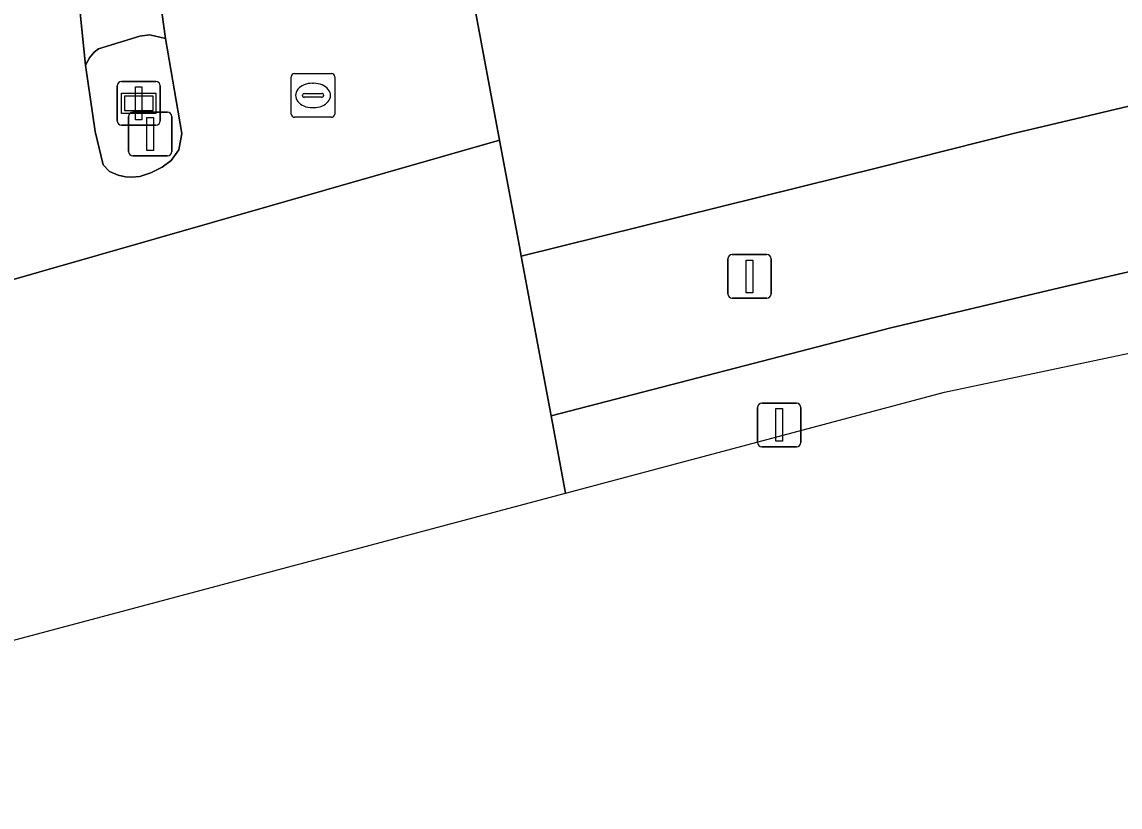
# Model space of a CAD drawing. Extents: x 162722 to 165104, y 384719 to 386284.
# Drawn here: x 164582.82 to 164607.98, y 385096.09 to 385114.09 of the extents above; entities that cross this region are included whole.
import ezdxf

# ---------------------------------------------------------------- set-up
doc = ezdxf.new("R2010")
doc.units = 0
for name, color, linetype in [('IMGEO_Fietspad_open', 7, 'Continuous'), ('IMGEO_Lichtmast', 7, 'Continuous'), ('IMGEO_Rijbaan_lokaal_gesloten', 7, 'Continuous'), ('IMGEO_Rijbaan_regionaal_gesloten', 7, 'Continuous'), ('IMGEO_Rioolput', 7, 'Continuous'), ('IMGEO_Verkeersbordpaal', 7, 'Continuous'), ('IMGEO_Verkeerseiland_open', 7, 'Continuous'), ('IMGEO_Verkeersregelinstallatiepaal', 7, 'Continuous'), ('IMGEO_Wegwijzer', 7, 'Continuous')]:
    doc.layers.add(name, color=color, linetype=linetype)

msp = doc.modelspace()

# ---------------------------------------------------------------- linework, layer by layer
at = {"layer": 'IMGEO_Fietspad_open'}
msp.add_lwpolyline([(164585.41, 385118.717), (164583.93, 385118.273), (164583.733, 385118.429), (164584.277, 385113.098), (164584.37, 385113.266), (164584.473, 385113.396), (164584.569, 385113.473), (164585.52, 385113.759), (164585.741, 385113.794), (164585.849, 385113.77), (164586.105, 385113.704)], close=True, dxfattribs=at)
at = {"layer": 'IMGEO_Lichtmast'}
for p, q in [((164584.999, 385111.82), (164584.999, 385112.62)), ((164584.999, 385112.62), (164584.999, 385111.82)), ((164585.099, 385112.72), (164585.889, 385112.72)), ((164585.889, 385112.72), (164585.099, 385112.72)), ((164585.989, 385112.62), (164585.989, 385111.82)), ((164585.989, 385111.82), (164585.989, 385112.62)), ((164585.889, 385111.72), (164585.099, 385111.72)), ((164585.099, 385111.72), (164585.889, 385111.72))]:
    msp.add_line(p, q, dxfattribs=at)
msp.add_lwpolyline([(164585.419, 385112.595), (164585.569, 385112.595), (164585.569, 385111.845), (164585.419, 385111.845), (164585.419, 385112.595)], dxfattribs=at)
for centre, start, end in [((164585.099, 385112.62), 90, 180), ((164585.099, 385112.62), 90, 180), ((164585.889, 385112.62), 0, 90), ((164585.889, 385112.62), 360, 90), ((164585.099, 385111.82), 180, 270), ((164585.099, 385111.82), 180, 270), ((164585.889, 385111.82), 270, 0), ((164585.889, 385111.82), 270, 0)]:
    msp.add_arc(centre, 0.1, start, end, dxfattribs=at)
at = {"layer": 'IMGEO_Rijbaan_lokaal_gesloten'}
for points in [[(164573.998, 385105.718), (164593.763, 385111.379), (164593.011, 385115.397), (164592.917, 385115.902), (164592.581, 385117.698), (164592.403, 385118.651), (164591.888, 385121.404), (164591.617, 385122.151), (164591.279, 385123.126), (164591.115, 385127.227), (164591.131, 385130.189)], [(164585.41, 385118.717), (164586.105, 385113.704), (164586.484, 385111.527), (164586.414, 385111.156), (164586.239, 385110.912), (164586.031, 385110.754), (164585.769, 385110.628), (164585.519, 385110.542), (164585.332, 385110.528), (164585.191, 385110.537), (164585.022, 385110.575), (164584.824, 385110.66), (164584.677, 385110.812), (164584.499, 385111.574), (164584.277, 385113.098), (164583.733, 385118.429)]]:
    msp.add_lwpolyline(points, dxfattribs=at)
at = {"layer": 'IMGEO_Rijbaan_regionaal_gesloten'}
for points in [[(164647.667, 385117.529), (164647.274, 385119.31), (164646.875, 385121.12), (164644.795, 385120.67), (164633.507, 385118.149), (164622.714, 385115.733), (164622.41, 385115.513), (164611.787, 385113.011), (164606.22, 385111.686), (164605.597, 385111.547), (164602.488, 385110.758), (164594.26, 385108.72), (164594.944, 385105.059), (164602.732, 385107.074), (164606.463, 385107.958), (164612.82, 385109.438), (164636.998, 385115.173)], [(164595.276, 385103.286), (164603.958, 385105.599), (164621.715, 385109.349), (164648.236, 385114.95), (164648.046, 385115.813), (164647.667, 385117.529), (164636.998, 385115.173), (164612.82, 385109.438), (164606.463, 385107.958), (164602.732, 385107.074), (164594.944, 385105.059)], [(164568.271, 385096.092), (164586.696, 385101), (164595.276, 385103.286), (164594.944, 385105.059), (164594.26, 385108.72), (164594.219, 385108.937), (164593.763, 385111.379), (164573.998, 385105.718), (164571.983, 385104.127), (164570.893, 385103.312), (164569.736, 385102.656), (164568.64, 385101.922), (164568.561, 385102.028), (164566.982, 385101.5), (164567.783, 385098.14)]]:
    msp.add_lwpolyline(points, close=True, dxfattribs=at)
msp.add_lwpolyline([(164593.011, 385115.397), (164593.763, 385111.379), (164594.219, 385108.937), (164594.26, 385108.72), (164602.488, 385110.758), (164605.597, 385111.547), (164606.22, 385111.686), (164611.787, 385113.011)], dxfattribs=at)
at = {"layer": 'IMGEO_Rioolput'}
for p, q in [((164588.988, 385111.975), (164588.988, 385112.827)), ((164589.063, 385112.901), (164589.915, 385112.901)), ((164589.989, 385112.827), (164589.989, 385111.975)), ((164589.476, 385112.681), (164589.501, 385112.681)), ((164589.247, 385112.395), (164589.247, 385112.407)), ((164589.685, 385112.358), (164589.287, 385112.358)), ((164589.29, 385112.444), (164589.688, 385112.444)), ((164589.731, 385112.407), (164589.731, 385112.395)), ((164589.499, 385112.121), (164589.474, 385112.121)), ((164589.915, 385111.901), (164589.063, 385111.901))]:
    msp.add_line(p, q, dxfattribs=at)
for points in [[(164588.988, 385111.975), (164588.988, 385112.827)], [(164589.063, 385112.901), (164589.915, 385112.901)], [(164589.989, 385112.827), (164589.989, 385111.975)], [(164589.915, 385111.901), (164589.063, 385111.901)]]:
    msp.add_lwpolyline(points, dxfattribs=at)
for centre, radius, start, end in [((164589.065, 385112.825), 0.0765, 91.552, 178.448), ((164589.065, 385112.825), 0.0765, 91.552, 178.448), ((164589.913, 385112.825), 0.0765, 1.552, 88.448), ((164589.913, 385112.825), 0.0765, 1.552, 88.448), ((164589.287, 385112.404), 0.0403, 85.8775, 175.7526), ((164589.284, 385112.394), 0.0366, 178.938, 274.7102), ((164589.688, 385112.401), 0.043, 264.8664, 352.4533), ((164589.692, 385112.406), 0.0386, 1.7309, 96.639), ((164589.065, 385111.977), 0.0765, 181.552, 268.448), ((164589.065, 385111.977), 0.0765, 181.552, 268.448), ((164589.913, 385111.977), 0.0765, 271.552, 358.448), ((164589.913, 385111.977), 0.0765, 271.552, 358.448)]:
    msp.add_arc(centre, radius, start, end, dxfattribs=at)
for centre, major_axis, ratio, start_param, end_param in [((164589.475, 385112.401), (-0.387, 0.002), 0.722429, 4.712389, 7.853982), ((164589.5, 385112.401), (-0.39, 0.002), 0.717154, 1.570796, 4.712389)]:
    msp.add_ellipse(centre, major_axis=major_axis, ratio=ratio, start_param=start_param, end_param=end_param, dxfattribs=at)
at = {"layer": 'IMGEO_Verkeersbordpaal'}
for p, q in [((164585.263, 385111.117), (164585.263, 385111.917)), ((164585.263, 385111.917), (164585.263, 385111.117)), ((164585.363, 385112.017), (164586.153, 385112.017)), ((164586.153, 385112.017), (164585.363, 385112.017)), ((164586.253, 385111.917), (164586.253, 385111.117)), ((164586.253, 385111.117), (164586.253, 385111.917)), ((164586.153, 385111.017), (164585.363, 385111.017)), ((164585.363, 385111.017), (164586.153, 385111.017))]:
    msp.add_line(p, q, dxfattribs=at)
msp.add_lwpolyline([(164585.683, 385111.892), (164585.833, 385111.892), (164585.833, 385111.142), (164585.683, 385111.142), (164585.683, 385111.892)], dxfattribs=at)
for centre, start, end in [((164585.363, 385111.917), 90, 180), ((164585.363, 385111.917), 90, 180), ((164586.153, 385111.917), 0, 90), ((164586.153, 385111.917), 360, 90), ((164585.363, 385111.117), 180, 270), ((164585.363, 385111.117), 180, 270), ((164586.153, 385111.117), 270, 0), ((164586.153, 385111.117), 270, 0)]:
    msp.add_arc(centre, 0.1, start, end, dxfattribs=at)
at = {"layer": 'IMGEO_Verkeerseiland_open'}
msp.add_lwpolyline([(164586.105, 385113.704), (164585.849, 385113.77), (164585.741, 385113.794), (164585.52, 385113.759), (164584.569, 385113.473), (164584.473, 385113.396), (164584.37, 385113.266), (164584.277, 385113.098), (164584.499, 385111.574), (164584.677, 385110.812), (164584.824, 385110.66), (164585.022, 385110.575), (164585.191, 385110.537), (164585.332, 385110.528), (164585.519, 385110.542), (164585.769, 385110.628), (164586.031, 385110.754), (164586.239, 385110.912), (164586.414, 385111.156), (164586.484, 385111.527)], close=True, dxfattribs=at)
at = {"layer": 'IMGEO_Verkeersregelinstallatiepaal'}
for p, q in [((164598.996, 385107.854), (164598.996, 385108.654)), ((164598.996, 385108.654), (164598.996, 385107.854)), ((164599.096, 385108.754), (164599.886, 385108.754)), ((164599.886, 385108.754), (164599.096, 385108.754)), ((164599.986, 385108.654), (164599.986, 385107.854)), ((164599.986, 385107.854), (164599.986, 385108.654)), ((164599.886, 385107.754), (164599.096, 385107.754)), ((164599.096, 385107.754), (164599.886, 385107.754)), ((164599.775, 385105.35), (164600.565, 385105.35)), ((164600.565, 385105.35), (164599.775, 385105.35)), ((164599.675, 385104.45), (164599.675, 385105.25)), ((164599.675, 385105.25), (164599.675, 385104.45)), ((164600.665, 385105.25), (164600.665, 385104.45)), ((164600.665, 385104.45), (164600.665, 385105.25)), ((164600.565, 385104.35), (164599.775, 385104.35)), ((164599.775, 385104.35), (164600.565, 385104.35))]:
    msp.add_line(p, q, dxfattribs=at)
for points in [[(164599.416, 385108.629), (164599.566, 385108.629), (164599.566, 385107.879), (164599.416, 385107.879), (164599.416, 385108.629)], [(164600.095, 385105.225), (164600.245, 385105.225), (164600.245, 385104.475), (164600.095, 385104.475), (164600.095, 385105.225)]]:
    msp.add_lwpolyline(points, dxfattribs=at)
for centre, start, end in [((164599.096, 385108.654), 90, 180), ((164599.096, 385108.654), 90, 180), ((164599.886, 385108.654), 0, 90), ((164599.886, 385108.654), 360, 90), ((164599.096, 385107.854), 180, 270), ((164599.096, 385107.854), 180, 270), ((164599.886, 385107.854), 270, 0), ((164599.886, 385107.854), 270, 0), ((164599.775, 385105.25), 90, 180), ((164599.775, 385105.25), 90, 180), ((164600.565, 385105.25), 0, 90), ((164600.565, 385105.25), 360, 90), ((164599.775, 385104.45), 180, 270), ((164599.775, 385104.45), 180, 270), ((164600.565, 385104.45), 270, 0), ((164600.565, 385104.45), 270, 0)]:
    msp.add_arc(centre, 0.1, start, end, dxfattribs=at)
at = {"layer": 'IMGEO_Wegwijzer'}
for p, q in [((164584.999, 385111.82), (164584.999, 385112.62)), ((164584.999, 385112.62), (164584.999, 385111.82)), ((164585.099, 385112.72), (164585.889, 385112.72)), ((164585.889, 385112.72), (164585.099, 385112.72)), ((164585.989, 385112.62), (164585.989, 385111.82)), ((164585.989, 385111.82), (164585.989, 385112.62)), ((164585.889, 385111.72), (164585.099, 385111.72)), ((164585.099, 385111.72), (164585.889, 385111.72))]:
    msp.add_line(p, q, dxfattribs=at)
for points in [[(164585.1, 385112.452), (164585.888, 385112.452), (164585.888, 385111.988), (164585.1, 385111.988), (164585.1, 385112.452)], [(164585.165, 385112.387), (164585.165, 385112.053), (164585.823, 385112.053), (164585.823, 385112.387), (164585.165, 385112.387)]]:
    msp.add_lwpolyline(points, dxfattribs=at)
for centre, start, end in [((164585.099, 385112.62), 90, 180), ((164585.099, 385112.62), 90, 180), ((164585.889, 385112.62), 0, 90), ((164585.889, 385112.62), 360, 90), ((164585.099, 385111.82), 180, 270), ((164585.099, 385111.82), 180, 270), ((164585.889, 385111.82), 270, 0), ((164585.889, 385111.82), 270, 0)]:
    msp.add_arc(centre, 0.1, start, end, dxfattribs=at)

doc.saveas('drawing.dxf')
